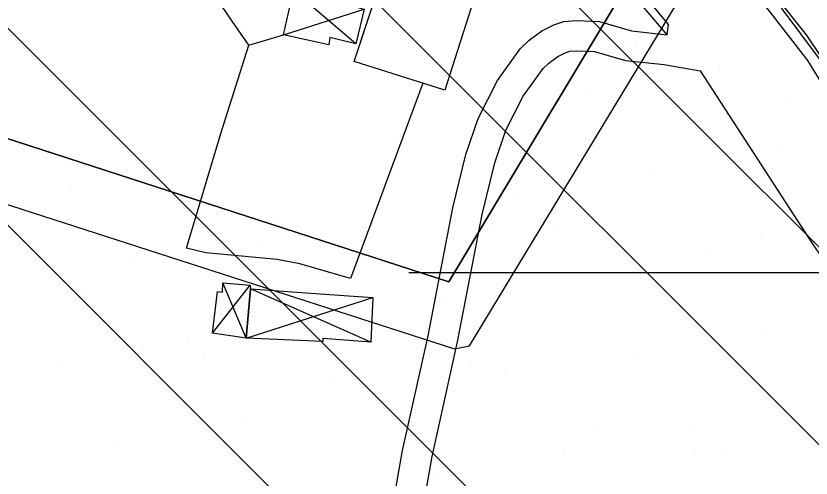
# Model space of a CAD drawing. Extents: x 417995 to 421451, y 4454518 to 4458015.
# Drawn here: x 421037.7 to 421128.2, y 4456783.5 to 4456836.1 of the extents above; entities that cross this region are included whole.
import ezdxf

# ---------------------------------------------------------------- set-up
doc = ezdxf.new("R2010")
doc.units = 0
for name, color, linetype in [('ADAKENARI', 7, 'Continuous'), ('B_Mesken', 7, 'Continuous'), ('B_Sundurma', 7, 'Continuous'), ('Default', 7, 'Continuous'), ('IPTAL', 7, 'Continuous'), ('PL_AYA_BOLGE_PARKI', 7, 'Continuous'), ('PL_KON_ONE_100', 7, 'Continuous'), ('Sev_Sevalti', 7, 'Continuous'), ('Sinir_Cit_bir_taraf', 7, 'Continuous'), ('SN_TR_SIVILASMA', 7, 'Continuous'), ('SN_TR_TASKIN', 7, 'Continuous'), ('TR_AZGELISME', 7, 'Continuous'), ('TR_PARKALANI', 7, 'Continuous'), ('Yol_Kaldirim_kenari_bordurtasi', 7, 'Continuous'), ('Yol_Sose', 7, 'Continuous'), ('Yol_Toprak_Duz', 7, 'Continuous'), ('Yol_Toprak_Kesik', 7, 'Continuous')]:
    doc.layers.add(name, color=color, linetype=linetype)

# ---------------------------------------------------------------- blocks, each defined once
blk = doc.blocks.new('POINT_DISPLAY')
at = {"layer": 'Default'}
blk.add_line((0, 0), (0, 0), dxfattribs=at)

msp = doc.modelspace()

# ---------------------------------------------------------------- linework, layer by layer
at = {"layer": 'ADAKENARI'}
msp.add_lwpolyline([(420809.939, 4456617.856), (420959.974, 4456579.207), (420984.38, 4456839.223), (421087.006, 4456805.841), (421111.556, 4456846.793), (421082.03, 4456884.78)], dxfattribs=at)
at = {"layer": 'B_Mesken'}
for points in [[(421090.919, 4456841.36), (421086.56, 4456827.696), (421076.219, 4456830.947), (421079.147, 4456839.807), (421080.377, 4456843.531), (421080.77, 4456844.723)], [(421090.919, 4456841.36), (421086.56, 4456827.695), (421076.219, 4456830.947), (421080.771, 4456844.722)]]:
    msp.add_lwpolyline(points, close=True, dxfattribs=at)
at = {"layer": 'B_Sundurma'}
for p, q in [((421076.411, 4456832.961), (421069.336, 4456839.028)), ((421068.181, 4456833.965), (421077.348, 4456836.894)), ((421060.095, 4456799.992), (421064.404, 4456805.489)), ((421063.942, 4456799.445), (421061.303, 4456805.725)), ((421078.112, 4456799.001), (421064.426, 4456805.068)), ((421063.942, 4456799.445), (421078.342, 4456804.059))]:
    msp.add_line(p, q, dxfattribs=at)
for points in [[(421076.411, 4456832.961), (421073.447, 4456833.693), (421073.336, 4456832.846), (421068.181, 4456833.965), (421069.336, 4456839.028), (421077.348, 4456836.894)], [(421076.411, 4456832.961), (421073.447, 4456833.693), (421073.337, 4456832.847), (421068.181, 4456833.966), (421069.336, 4456839.028), (421077.348, 4456836.894)], [(421063.942, 4456799.445), (421060.095, 4456799.992), (421060.665, 4456804.739), (421061.239, 4456804.665), (421061.303, 4456805.725), (421064.404, 4456805.489), (421064.422, 4456805.023)], [(421064.422, 4456805.023), (421063.942, 4456799.445), (421060.095, 4456799.992), (421060.665, 4456804.739), (421061.239, 4456804.665), (421061.303, 4456805.725), (421064.404, 4456805.489)], [(421078.112, 4456799.001), (421072.67, 4456799.418), (421072.665, 4456799.046), (421063.942, 4456799.445), (421064.426, 4456805.068), (421072.877, 4456804.438), (421078.342, 4456804.059)], [(421078.112, 4456799.001), (421072.67, 4456799.418), (421072.665, 4456799.046), (421063.942, 4456799.445), (421064.422, 4456805.023), (421064.426, 4456805.068), (421072.877, 4456804.438), (421078.342, 4456804.059)]]:
    msp.add_lwpolyline(points, close=True, dxfattribs=at)
at = {"layer": 'IPTAL'}
msp.add_lwpolyline([(420965.063, 4456570.679), (420990.332, 4456829.662), (421087.658, 4456798.214), (421089.368, 4456798.572), (421117.92, 4456845.773), (421087.685, 4456887.705), (421004.153, 4456947.181), (420973.587, 4456959.209), (420970.863, 4456960.281), (420965.201, 4456935.043), (420945.78, 4456938.133), (420942.69, 4456918.712), (420931.03, 4456920.567), (420928.895, 4456920.907), (420925.171, 4456897.499), (420901.763, 4456901.223), (420895.572, 4456871.925), (420880.454, 4456871.925), (420869.641, 4456968.037), (420821.971, 4456969.802), (420824.178, 4456862.656), (420826.165, 4456766.177), (420697.5, 4456784.751), (420683.044, 4456726.268)], dxfattribs=at)
at = {"layer": 'PL_AYA_BOLGE_PARKI'}
msp.add_lwpolyline([(421283.959, 4456682.262), (421226.262, 4456726.487), (421220.874, 4456730.828), (421215.703, 4456735.425), (421210.761, 4456740.268), (421206.059, 4456745.344), (421201.609, 4456750.643), (421197.421, 4456756.15), (421193.505, 4456761.855), (421189.87, 4456767.742), (421160.646, 4456817.748), (421151.417, 4456836.669), (421082.65, 4456883.983), (421111.556, 4456846.793), (421087.006, 4456805.841), (420984.38, 4456839.223), (420959.974, 4456579.207), (420809.993, 4456617.842)], dxfattribs=at)
at = {"layer": 'PL_KON_ONE_100'}
msp.add_lwpolyline([(420809.993, 4456617.842), (420959.974, 4456579.207), (420984.38, 4456839.223), (421087.006, 4456805.841), (421111.556, 4456846.793), (421082.65, 4456883.983), (420999.982, 4456940.861), (420975.429, 4456950.378), (420970.414, 4456927.03), (420950.111, 4456929.822), (420948.576, 4456912.552), (420934.382, 4456915.01), (420931.656, 4456891.548), (420905.321, 4456894.056), (420899.953, 4456867.196), (420875.966, 4456867.477), (420865.081, 4456963.286), (420825.432, 4456965.198), (420833.071, 4456758.074), (420702.22, 4456777.332), (420690.571, 4456729.306)], dxfattribs=at)
at = {"layer": 'Sev_Sevalti'}
msp.add_lwpolyline([(421193.49, 4456741.229), (421185.156, 4456751.591), (421171.565, 4456768.443), (421156.166, 4456789.909), (421144.719, 4456806.595), (421135.11, 4456822.887), (421127.706, 4456833.972), (421117.328, 4456847.006), (421101.386, 4456865.305), (421087.447, 4456880.676), (421085.21, 4456884.494)], dxfattribs=at)
at = {"layer": 'Sinir_Cit_bir_taraf'}
for points in [[(421064.255, 4456832.8), (421062.33, 4456835.545), (421061.126, 4456837.299), (421059.499, 4456838.95), (421057.511, 4456840.726), (421054.443, 4456842.922)], [(421084.045, 4456828.486), (421075.815, 4456806.216), (421070.054, 4456807.898), (421067.473, 4456808.412), (421059.347, 4456809.153), (421057.139, 4456809.705), (421061.071, 4456822.748), (421064.255, 4456832.8), (421068.181, 4456833.965)]]:
    msp.add_lwpolyline(points, dxfattribs=at)
at = {"layer": 'SN_TR_SIVILASMA'}
for p, q in [((421283.677, 4456655.223), (420178.332, 4457760.568)), ((421283.445, 4456633.004), (420168.354, 4457748.095)), ((421282.982, 4456588.566), (420148.398, 4457723.15)), ((421282.75, 4456566.347), (420138.42, 4457710.677))]:
    msp.add_line(p, q, dxfattribs=at)
at = {"layer": 'SN_TR_TASKIN'}
msp.add_line((421082.431, 4456806.904), (421182.431, 4456806.904), dxfattribs=at)
at = {"layer": 'TR_AZGELISME'}
msp.add_lwpolyline([(420809.993, 4456617.842), (420959.974, 4456579.207), (420984.38, 4456839.223), (421087.006, 4456805.841), (421111.556, 4456846.793), (421082.65, 4456883.983), (420999.982, 4456940.861), (420975.429, 4456950.378), (420970.414, 4456927.03), (420950.111, 4456929.822), (420948.576, 4456912.552), (420934.382, 4456915.01), (420931.656, 4456891.548), (420905.321, 4456894.056), (420899.953, 4456867.196), (420875.966, 4456867.477), (420865.081, 4456963.286), (420825.432, 4456965.198), (420833.071, 4456758.074), (420702.22, 4456777.332), (420690.571, 4456729.306)], dxfattribs=at)
at = {"layer": 'Yol_Kaldirim_kenari_bordurtasi'}
for points in [[(421067.124, 4456900.157), (421069.829, 4456896.922), (421084.304, 4456883.05), (421091.939, 4456875.153), (421101.396, 4456864.713), (421111.815, 4456852.573), (421122.665, 4456839.962), (421129.246, 4456831.1), (421135.94, 4456820.157), (421143.002, 4456808.038)], [(421111.858, 4456833.989), (421105.628, 4456841.348), (421096.466, 4456852.252), (421089.927, 4456858.364), (421089.453, 4456857.597)]]:
    msp.add_lwpolyline(points, dxfattribs=at)
at = {"layer": 'Yol_Sose'}
for points in [[(421111.858, 4456833.989), (421111.995, 4456835.137), (421096.959, 4456853.324), (421087.986, 4456861.668), (421074.165, 4456873.795), (421056.696, 4456888.839), (421051.728, 4456893.062), (421046.729, 4456897.077), (421032.61, 4456906.722), (421005.771, 4456926.158), (420999.301, 4456930.609), (420994.357, 4456933.291), (420991.239, 4456934.474), (420986.106, 4456935.762), (420977.166, 4456936.981), (420976.54, 4456936.914), (420976.138, 4456936.799), (420975.819, 4456936.666), (420975.398, 4456936.338), (420975.059, 4456936.009), (420974.825, 4456935.793), (420974.669, 4456935.603), (420974.539, 4456935.288), (420974.424, 4456934.906)], [(421132.765, 4456823.024), (421127.849, 4456831.048), (421123.087, 4456837.147)], [(421115.613, 4456829.871), (421128.076, 4456810.621), (421131.353, 4456805.773), (421149.6, 4456779.25), (421172.193, 4456749.142), (421193.784, 4456722.279)]]:
    msp.add_lwpolyline(points, dxfattribs=at)
at = {"layer": 'Yol_Toprak_Duz'}
for points in [[(421077.739, 4456732.701), (421078.781, 4456739.982), (421080.542, 4456757.427), (421082.786, 4456772.914), (421085.084, 4456785.971), (421088, 4456799.021), (421090.805, 4456813.529), (421092.239, 4456819.394), (421093.485, 4456823.114), (421095.465, 4456826.989), (421097.722, 4456830.131), (421098.37, 4456830.749), (421099.392, 4456831.526), (421100.228, 4456831.941), (421100.759, 4456832.114), (421101.565, 4456832.174), (421103.568, 4456832.09), (421107.106, 4456831.056), (421111.495, 4456830.587)], [(421111.495, 4456830.587), (421115.613, 4456829.871)]]:
    msp.add_lwpolyline(points, dxfattribs=at)
at = {"layer": 'Yol_Toprak_Kesik'}
msp.add_lwpolyline([(421079.408, 4456773.456), (421081.729, 4456786.641), (421084.651, 4456799.719), (421087.462, 4456814.261), (421088.95, 4456820.345), (421090.322, 4456824.443), (421092.536, 4456828.775), (421095.129, 4456832.385), (421096.146, 4456833.356), (421097.58, 4456834.446), (421098.932, 4456835.117), (421100.094, 4456835.494), (421101.509, 4456835.6), (421104.127, 4456835.491), (421107.773, 4456834.425), (421111.858, 4456833.989)], dxfattribs=at)

# ---------------------------------------------------------------- block references
at = {"layer": 'TR_PARKALANI', "xscale": 0.1, "yscale": 0.10000000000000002}
for p in [(421111.237, 4456833.722), (421108.336, 4456832.787), (421117.791, 4456829.998), (421103.019, 4456827.394), (421125.14, 4456826.193), (421124.452, 4456821.019), (421109.68, 4456818.414), (421043.931, 4456816.975), (421094.908, 4456815.809), (421099.443, 4456812.27), (421092.123, 4456811.707), (421122.536, 4456811.421), (421065.363, 4456810.6), (421116.34, 4456809.434), (421106.895, 4456809.102), (421050.591, 4456807.995), (421063.606, 4456808.308), (421101.568, 4456806.829), (421123.789, 4456806.591), (421045.202, 4456804.749), (421086.796, 4456804.225), (421087.952, 4456802.629), (421072.024, 4456801.62), (421123.001, 4456800.454), (421052.115, 4456798.666), (421057.252, 4456799.015), (421108.229, 4456797.849), (421059.106, 4456797.22), (421089.518, 4456796.934), (421042.48, 4456796.41), (421093.456, 4456795.245), (421073.878, 4456794.615), (421078.684, 4456792.64), (421063.912, 4456790.035), (421103.422, 4456789.406), (421114.889, 4456788.87), (421049.14, 4456787.431), (421118.194, 4456786.801), (421100.117, 4456786.265), (421114.896, 4456786.075), (421085.345, 4456783.66)]:
    msp.add_blockref('POINT_DISPLAY', p, dxfattribs=at)

doc.saveas('drawing.dxf')
